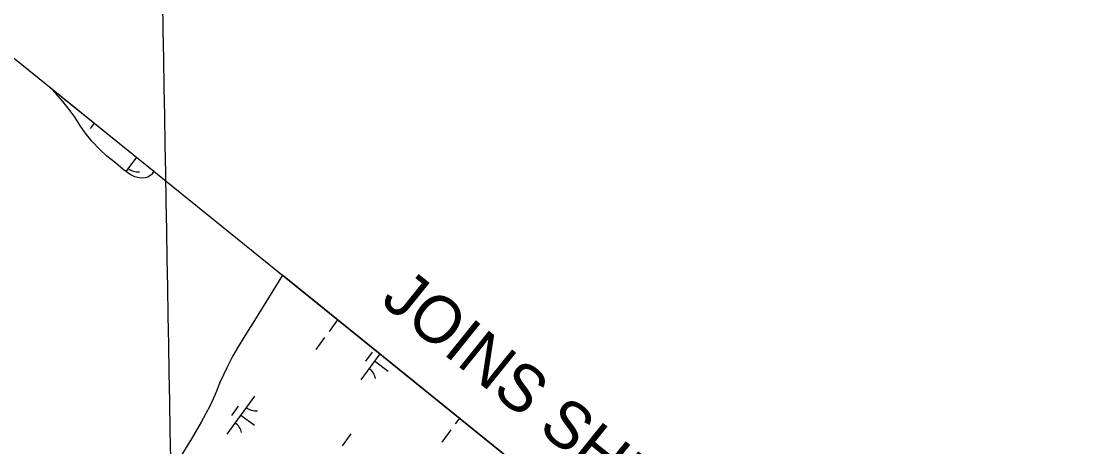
# Model space of a CAD drawing. Extents: x 3905714 to 3926767, y 183354 to 205755.
# Drawn here: x 3919831 to 3920963, y 200160 to 200613 of the extents above; entities that cross this region are included whole.
import ezdxf

# ---------------------------------------------------------------- set-up
doc = ezdxf.new("R2010")
doc.units = 0
for name, color, linetype in [('V-ANNO-TEXT', 7, 'Continuous'), ('V-GRID-FRAM', 7, 'Continuous'), ('V-GRID-MAJR', 7, 'Continuous'), ('V-TOPO-SHOR', 7, 'Continuous'), ('V-WETL-SWMP', 7, 'Continuous')]:
    doc.layers.add(name, color=color, linetype=linetype)

msp = doc.modelspace()

# ---------------------------------------------------------------- linework, layer by layer
at = {"layer": 'V-GRID-FRAM'}
msp.add_lwpolyline([(3924287.8, 196971.1), (3915521.4, 185005.6), (3909313.3, 189695.8), (3918205.9, 201877.9), (3924287.8, 196971.1)], dxfattribs=at)
at = {"layer": 'V-GRID-MAJR'}
msp.add_spline([(3920163, 190214.6), (3920106, 193480.1), (3920000.2, 199540.2), (3919966.3, 201484.2)], degree=3, dxfattribs=at)
at = {"layer": 'V-TOPO-SHOR'}
for points in [[(3919969.7, 200450.3), (3919965.3, 200447.2), (3919962.5, 200446.4), (3919957.7, 200446), (3919951.5, 200447.4), (3919946.5, 200449.8), (3919939.1, 200455.3), (3919930.8, 200462.2), (3919921.6, 200469.3), (3919914.2, 200476.5), (3919905.6, 200485.5), (3919898.5, 200494.3), (3919892.9, 200502.5), (3919887.8, 200510.4), (3919880.6, 200520.4), (3919874.9, 200527.5), (3919867.6, 200535.8), (3919861.6, 200542.1)], [(3919969.7, 200450.3), (3919971.6, 200453.4)], [(3920108.7, 200342.8), (3920080.5, 200297.5), (3920068.5, 200278.2), (3920061.8, 200267.2), (3920055.9, 200257.1), (3920049.3, 200244.3), (3920042.4, 200229.4), (3920037, 200216), (3920031.4, 200203.4), (3920022, 200186.4), (3920011.7, 200168.9), (3919999.7, 200149.3)]]:
    msp.add_lwpolyline(points, dxfattribs=at)
at = {"layer": 'V-WETL-SWMP'}
for p, q in [((3919867.6, 200535.8), (3919861.6, 200542.1)), ((3919861.6, 200542.1), (3919971.6, 200453.4)), ((3919874.9, 200527.5), (3919867.6, 200535.8)), ((3919880.6, 200520.4), (3919874.9, 200527.5)), ((3919887.8, 200510.4), (3919880.6, 200520.4)), ((3919892.9, 200502.5), (3919887.8, 200510.4)), ((3919898.5, 200494.3), (3919892.9, 200502.5)), ((3919908.1, 200504.6), (3919904, 200499)), ((3919905.6, 200485.5), (3919898.5, 200494.3)), ((3919914.2, 200476.5), (3919905.6, 200485.5)), ((3919921.6, 200469.3), (3919914.2, 200476.5)), ((3919930.8, 200462.2), (3919921.6, 200469.3)), ((3919953.1, 200468.3), (3919942, 200453.2)), ((3919939.1, 200455.3), (3919930.8, 200462.2)), ((3919946.5, 200449.8), (3919939.1, 200455.3)), ((3919971.6, 200453.4), (3919969.7, 200450.3)), ((3919951.5, 200447.4), (3919946.5, 200449.8)), ((3919957.7, 200446), (3919951.5, 200447.4)), ((3919962.5, 200446.4), (3919957.7, 200446)), ((3919965.3, 200447.2), (3919962.5, 200446.4)), ((3919969.7, 200450.3), (3919965.3, 200447.2)), ((3920108.7, 200342.8), (3920080.5, 200297.5)), ((3920559.5, 199979.1), (3920108.7, 200342.8)), ((3920080.5, 200297.5), (3920068.4, 200278.2)), ((3920167.3, 200295.5), (3920158.2, 200283)), ((3920068.4, 200278.2), (3920061.8, 200267.2)), ((3920153.5, 200276.6), (3920144, 200263.7)), ((3920061.8, 200267.2), (3920055.9, 200257.1)), ((3920204, 200261), (3920196.9, 200251.3)), ((3920055.9, 200257.1), (3920049.3, 200244.3)), ((3920212.3, 200259.2), (3920191.9, 200231.4)), ((3920206.7, 200251.6), (3920221.2, 200240.9)), ((3920049.3, 200244.3), (3920042.4, 200229.4)), ((3920042.4, 200229.4), (3920037, 200216)), ((3920037, 200216), (3920031.4, 200203.4)), ((3920078.9, 200214.1), (3920049.4, 200173.8)), ((3920031.4, 200203.4), (3920022, 200186.4)), ((3920061.5, 200203.4), (3920054.4, 200193.7)), ((3920064.2, 200194), (3920078.7, 200183.3)), ((3920022, 200186.4), (3920011.7, 200168.9)), ((3920296.9, 200190.9), (3920292.4, 200184.7)), ((3920011.7, 200168.9), (3919999.7, 200149.3)), ((3920181.5, 200174.2), (3920172, 200161.3)), ((3920287.7, 200178.3), (3920278.2, 200165.4))]:
    msp.add_line(p, q, dxfattribs=at)
for centre, start, end in [((3919954.9, 200470.3), 233, 274.5436), ((3920190.6, 200229.1), 13, 54.5436), ((3920080.7, 200216.1), 233, 274.5436), ((3920048, 200171.5), 13, 54.5436)]:
    msp.add_arc(centre, 17.6, start, end, dxfattribs=at)

# ---------------------------------------------------------------- texts
at = {"layer": 'V-ANNO-TEXT'}
msp.add_text('JOINS SHEET 75', height=50, rotation=321.1038, dxfattribs=at).set_placement((3920211.7, 200313.6))

doc.saveas('drawing.dxf')
